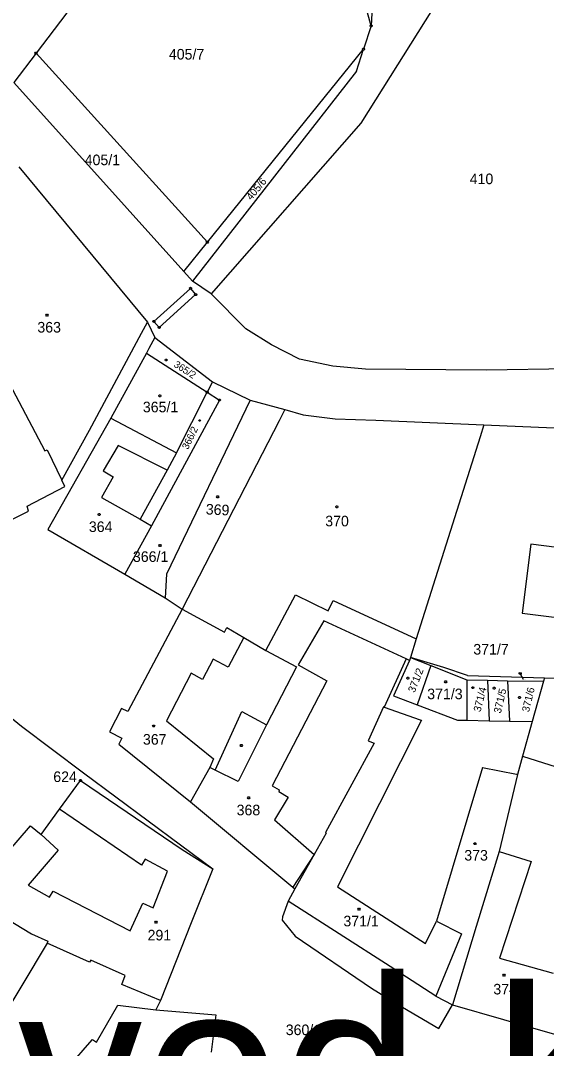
# Model space of a CAD drawing. Extents: x -634640 to -629202, y -1196156 to -1190068.
# Drawn here: x -631806.2 to -631721.6, y -1192622.8 to -1192457.5 of the extents above; entities that cross this region are included whole.
import ezdxf

# ---------------------------------------------------------------- set-up
doc = ezdxf.new("R2010")
doc.units = 0
for name, color, linetype in [('Obvod šetřený', 7, 'Continuous'), ('Vrstva 1', 7, 'Continuous'), ('Vrstva 2', 7, 'Continuous'), ('Vrstva 3', 7, 'Continuous'), ('Vrstva 4', 7, 'Continuous'), ('Vrstva 5', 7, 'Continuous'), ('Vrstva 7', 7, 'Continuous'), ('Vrstva 8', 7, 'Continuous')]:
    doc.layers.add(name, color=color, linetype=linetype)

msp = doc.modelspace()

# ---------------------------------------------------------------- linework, layer by layer
at = {"layer": 'Vrstva 1'}
for p, q in [((-631749.81, -1192458.32), (-631758.28, -1192428.35)), ((-631780.32, -1192431.97), (-631803.7, -1192462.71)), ((-631735.62, -1192448.7), (-631751.49, -1192473.98)), ((-631749.59, -1192454.22), (-631749.81, -1192458.32)), ((-631749.81, -1192458.32), (-631751.04, -1192462.06)), ((-631776.14, -1192493.1), (-631751.04, -1192462.06)), ((-631752.19, -1192465.58), (-631751.04, -1192462.06)), ((-631803.7, -1192462.71), (-631807.26, -1192467.4)), ((-631803.7, -1192462.71), (-631776.14, -1192493.1)), ((-631752.19, -1192465.58), (-631778.53, -1192499.35)), ((-631779.94, -1192497.79), (-631807.26, -1192467.4)), ((-631751.49, -1192473.98), (-631775.55, -1192501.41)), ((-631806.49, -1192480.97), (-631785.8, -1192505.99)), ((-631779.94, -1192497.79), (-631776.14, -1192493.1)), ((-631778.53, -1192499.35), (-631779.94, -1192497.79)), ((-631775.55, -1192501.41), (-631778.53, -1192499.35)), ((-631769.94, -1192507.02), (-631775.55, -1192501.41)), ((-631786.74, -1192507.74), (-631785.8, -1192505.99)), ((-631785.8, -1192505.99), (-631784.59, -1192508.43)), ((-631795.09, -1192523.32), (-631786.74, -1192507.74)), ((-631784.59, -1192508.43), (-631785.55, -1192510.19)), ((-631784.59, -1192508.43), (-631775.33, -1192515.55)), ((-631765.83, -1192509.6), (-631769.94, -1192507.02)), ((-631785.55, -1192510.19), (-631785.95, -1192510.93)), ((-631761.33, -1192511.92), (-631765.83, -1192509.6)), ((-631785.95, -1192510.93), (-631791.66, -1192521.43)), ((-631785.95, -1192510.93), (-631776.18, -1192517.23)), ((-631755.99, -1192513.04), (-631761.33, -1192511.92)), ((-631750.73, -1192513.51), (-631755.99, -1192513.04)), ((-631731.31, -1192513.67), (-631750.73, -1192513.51)), ((-631716.46, -1192513.42), (-631731.31, -1192513.67)), ((-631809.06, -1192513.86), (-631802.3, -1192526.65)), ((-631775.33, -1192515.55), (-631776.18, -1192517.23)), ((-631775.33, -1192515.55), (-631769.28, -1192518.51)), ((-631769.28, -1192518.51), (-631782.7, -1192546.5)), ((-631781.09, -1192526.99), (-631776.18, -1192517.23)), ((-631769.28, -1192518.51), (-631763.68, -1192520.02)), ((-631763.68, -1192520.02), (-631764.6, -1192521.81)), ((-631763.68, -1192520.02), (-631760.73, -1192520.86)), ((-631791.66, -1192521.43), (-631801.78, -1192539.29)), ((-631791.66, -1192521.43), (-631781.09, -1192526.99)), ((-631764.6, -1192521.81), (-631780.18, -1192552.12)), ((-631760.73, -1192520.86), (-631755.61, -1192521.53)), ((-631755.61, -1192521.53), (-631749.04, -1192521.73)), ((-631749.04, -1192521.73), (-631731.7, -1192522.49)), ((-631799.55, -1192531.38), (-631795.09, -1192523.32)), ((-631731.7, -1192522.49), (-631732.3, -1192524.41)), ((-631731.7, -1192522.49), (-631710.33, -1192523.39)), ((-631732.3, -1192524.41), (-631742.56, -1192556.91)), ((-631802.3, -1192526.65), (-631801.91, -1192526.51)), ((-631801.91, -1192526.51), (-631799.55, -1192531.38)), ((-631781.09, -1192526.99), (-631782.61, -1192529.76)), ((-631782.61, -1192529.76), (-631786.96, -1192537.67)), ((-631799.06, -1192532.38), (-631799.55, -1192531.38)), ((-631805.15, -1192535.56), (-631799.06, -1192532.38)), ((-631808.78, -1192538.27), (-631804.91, -1192536.38)), ((-631804.91, -1192536.38), (-631805.15, -1192535.56)), ((-631786.96, -1192537.67), (-631785.12, -1192538.72)), ((-631801.78, -1192539.29), (-631789.44, -1192546.49)), ((-631785.12, -1192538.72), (-631789.44, -1192546.49)), ((-631724.15, -1192541.67), (-631725.53, -1192552.79)), ((-631705.98, -1192543.93), (-631724.15, -1192541.67)), ((-631789.44, -1192546.49), (-631782.94, -1192550.29)), ((-631782.7, -1192546.5), (-631782.94, -1192550.29)), ((-631766.77, -1192558.77), (-631761.95, -1192549.82)), ((-631761.95, -1192549.82), (-631756.71, -1192552.39)), ((-631782.94, -1192550.29), (-631780.18, -1192552.12)), ((-631756.71, -1192552.39), (-631755.92, -1192550.71)), ((-631755.92, -1192550.71), (-631742.56, -1192556.91)), ((-631827.83, -1192553.2), (-631806.05, -1192570.95)), ((-631780.18, -1192552.12), (-631788.94, -1192568.58)), ((-631780.18, -1192552.12), (-631773.38, -1192555.81)), ((-631725.53, -1192552.79), (-631718.22, -1192553.7)), ((-631773.38, -1192555.81), (-631773.03, -1192555.08)), ((-631773.03, -1192555.08), (-631770.29, -1192556.69)), ((-631770.29, -1192556.69), (-631766.77, -1192558.77)), ((-631742.56, -1192556.91), (-631743.48, -1192559.91)), ((-631766.77, -1192558.77), (-631761.82, -1192561.41)), ((-631761.82, -1192561.41), (-631766.66, -1192570.73)), ((-631744.17, -1192560.11), (-631747.71, -1192567.89)), ((-631743.62, -1192560.36), (-631746.24, -1192566.05)), ((-631743.62, -1192560.36), (-631744.17, -1192560.11)), ((-631743.48, -1192559.91), (-631743.62, -1192560.36)), ((-631743.48, -1192559.91), (-631740.21, -1192561.2)), ((-631738.12, -1192561.51), (-631743.48, -1192559.91)), ((-631740.21, -1192561.2), (-631742.43, -1192567.49)), ((-631740.21, -1192561.2), (-631734.4, -1192563.5)), ((-631734.3, -1192562.79), (-631738.12, -1192561.51)), ((-631734.3, -1192562.79), (-631721.92, -1192563.15)), ((-631721.92, -1192563.15), (-631722.08, -1192563.72)), ((-631721.92, -1192563.15), (-631702.68, -1192563.71)), ((-631734.4, -1192563.5), (-631734.44, -1192569.99)), ((-631734.4, -1192563.5), (-631731.08, -1192563.56)), ((-631731.08, -1192563.56), (-631727.88, -1192563.62)), ((-631731.08, -1192563.56), (-631730.84, -1192570.06)), ((-631727.88, -1192563.62), (-631722.08, -1192563.72)), ((-631727.88, -1192563.62), (-631727.54, -1192570.12)), ((-631722.08, -1192563.72), (-631723.9, -1192570.19)), ((-631746.24, -1192566.05), (-631742.43, -1192567.49)), ((-631789.95, -1192568.09), (-631791.9, -1192571.87)), ((-631788.94, -1192568.58), (-631789.95, -1192568.09)), ((-631747.85, -1192567.81), (-631750.29, -1192573.29)), ((-631747.71, -1192567.89), (-631747.85, -1192567.81)), ((-631742.43, -1192567.49), (-631735.94, -1192569.96)), ((-631806.05, -1192570.95), (-631796.08, -1192578.42)), ((-631766.66, -1192570.73), (-631771.22, -1192579.83)), ((-631735.94, -1192569.96), (-631734.44, -1192569.99)), ((-631734.44, -1192569.99), (-631730.84, -1192570.06)), ((-631730.84, -1192570.06), (-631727.54, -1192570.12)), ((-631727.54, -1192570.12), (-631723.9, -1192570.19)), ((-631723.9, -1192570.19), (-631725.47, -1192575.76)), ((-631791.9, -1192571.87), (-631789.9, -1192572.89)), ((-631789.9, -1192572.89), (-631790.37, -1192573.82)), ((-631790.37, -1192573.82), (-631778.88, -1192583.08)), ((-631749.35, -1192573.65), (-631757.13, -1192588.06)), ((-631750.29, -1192573.29), (-631749.35, -1192573.65)), ((-631725.47, -1192575.76), (-631726.3, -1192578.7)), ((-631725.47, -1192575.76), (-631707.5, -1192581.46)), ((-631775.73, -1192577.58), (-631778.88, -1192583.08)), ((-631774.89, -1192578), (-631775.73, -1192577.58)), ((-631771.22, -1192579.83), (-631774.89, -1192578)), ((-631731.93, -1192577.57), (-631739.33, -1192602.3)), ((-631731.93, -1192577.57), (-631726.44, -1192578.67)), ((-631799.92, -1192584.29), (-631796.55, -1192579.69)), ((-631796.55, -1192579.69), (-631780.2, -1192590.79)), ((-631796.08, -1192578.42), (-631775.27, -1192593.86)), ((-631726.3, -1192578.7), (-631729.25, -1192591.1)), ((-631726.44, -1192578.67), (-631726.3, -1192578.7)), ((-631802.9, -1192588.35), (-631799.92, -1192584.29)), ((-631778.88, -1192583.08), (-631762.38, -1192596.82)), ((-631814.24, -1192598.16), (-631804.61, -1192586.97)), ((-631804.61, -1192586.97), (-631802.9, -1192588.35)), ((-631757.04, -1192588.16), (-631758.97, -1192591.57)), ((-631757.13, -1192588.06), (-631757.04, -1192588.16)), ((-631780.2, -1192590.79), (-631775.27, -1192593.86)), ((-631729.25, -1192591.1), (-631732.94, -1192603.16)), ((-631758.97, -1192591.57), (-631762.08, -1192597.07)), ((-631775.27, -1192593.86), (-631778.73, -1192602.54)), ((-631762.08, -1192597.07), (-631763.17, -1192599.08)), ((-631762.38, -1192596.82), (-631762.08, -1192597.07)), ((-631763.17, -1192599.08), (-631764.09, -1192601.58)), ((-631778.73, -1192602.54), (-631783.7, -1192615.03)), ((-631764.09, -1192601.58), (-631764.12, -1192602.11)), ((-631764.12, -1192602.11), (-631762.02, -1192604.69)), ((-631739.33, -1192602.3), (-631735.27, -1192604.36)), ((-631735.27, -1192604.36), (-631739.39, -1192614.35)), ((-631732.94, -1192603.16), (-631736.75, -1192615.75)), ((-631801.93, -1192605.84), (-631815.78, -1192629)), ((-631795.09, -1192608.88), (-631801.93, -1192605.84)), ((-631762.02, -1192604.69), (-631749.77, -1192613.05)), ((-631794.89, -1192608.55), (-631795.09, -1192608.88)), ((-631789.36, -1192611.01), (-631794.89, -1192608.55)), ((-631789.89, -1192612.5), (-631789.36, -1192611.01)), ((-631783.7, -1192615.03), (-631789.89, -1192612.5)), ((-631749.77, -1192613.05), (-631745.66, -1192615.57)), ((-631739.39, -1192614.35), (-631736.75, -1192615.75)), ((-631793.98, -1192621.74), (-631790.55, -1192615.83)), ((-631790.55, -1192615.83), (-631784.43, -1192616.57)), ((-631783.7, -1192615.03), (-631784.43, -1192616.57)), ((-631745.66, -1192615.57), (-631738.92, -1192619.54)), ((-631738.92, -1192619.54), (-631736.75, -1192615.75)), ((-631736.75, -1192615.75), (-631720.33, -1192620.47)), ((-631784.43, -1192616.57), (-631774.77, -1192617.38)), ((-631774.77, -1192617.38), (-631775.53, -1192623.36)), ((-631795.8, -1192622.68), (-631794.61, -1192621.32)), ((-631794.61, -1192621.32), (-631793.98, -1192621.74)), ((-631801.97, -1192629.77), (-631795.8, -1192622.68))]:
    msp.add_line(p, q, dxfattribs=at)
msp.add_lwpolyline([(-631776.18, -1192517.23), (-631774.2, -1192518.49), (-631785.12, -1192538.72)], dxfattribs=at)
at = {"layer": 'Vrstva 3'}
for points in [[(-631801.85, -1192504.68), (-631801.76, -1192504.83), (-631801.85, -1192504.98), (-631802.03, -1192504.98), (-631802.12, -1192504.83), (-631802.03, -1192504.68), (-631801.85, -1192504.68)], [(-631782.68, -1192511.89), (-631782.59, -1192512.04), (-631782.68, -1192512.19), (-631782.86, -1192512.19), (-631782.95, -1192512.04), (-631782.86, -1192511.89), (-631782.68, -1192511.89)], [(-631783.7, -1192517.67), (-631783.61, -1192517.82), (-631783.7, -1192517.97), (-631783.88, -1192517.97), (-631783.97, -1192517.82), (-631783.88, -1192517.67), (-631783.7, -1192517.67)], [(-631777.33, -1192521.66), (-631777.269, -1192521.76), (-631777.33, -1192521.86), (-631777.45, -1192521.86), (-631777.511, -1192521.76), (-631777.45, -1192521.66), (-631777.33, -1192521.66)], [(-631774.41, -1192533.9), (-631774.32, -1192534.05), (-631774.41, -1192534.2), (-631774.59, -1192534.2), (-631774.68, -1192534.05), (-631774.59, -1192533.9), (-631774.41, -1192533.9)], [(-631755.24, -1192535.51), (-631755.15, -1192535.66), (-631755.24, -1192535.81), (-631755.42, -1192535.81), (-631755.51, -1192535.66), (-631755.42, -1192535.51), (-631755.24, -1192535.51)], [(-631783.67, -1192541.73), (-631783.58, -1192541.88), (-631783.67, -1192542.03), (-631783.85, -1192542.03), (-631783.94, -1192541.88), (-631783.85, -1192541.73), (-631783.67, -1192541.73)], [(-631733.04, -1192589.68), (-631732.95, -1192589.83), (-631733.04, -1192589.98), (-631733.22, -1192589.98), (-631733.31, -1192589.83), (-631733.22, -1192589.68), (-631733.04, -1192589.68)]]:
    msp.add_lwpolyline(points, dxfattribs=at)
at = {"layer": 'Vrstva 4'}
for p, q in [((-631784.74, -1192505.85), (-631778.84, -1192500.53)), ((-631778.03, -1192501.53), (-631783.88, -1192506.82)), ((-631778.84, -1192500.53), (-631778.03, -1192501.53)), ((-631783.88, -1192506.82), (-631784.74, -1192505.85)), ((-631790.48, -1192525.79), (-631792.93, -1192529.9)), ((-631782.61, -1192529.76), (-631790.48, -1192525.79)), ((-631792.93, -1192529.9), (-631791.29, -1192530.86)), ((-631791.29, -1192530.86), (-631793.17, -1192534.14)), ((-631793.17, -1192534.14), (-631786.96, -1192537.67)), ((-631757.43, -1192553.98), (-631761.57, -1192561.07)), ((-631744.17, -1192560.11), (-631757.43, -1192553.98)), ((-631770.29, -1192556.69), (-631772.82, -1192561.47)), ((-631775.2, -1192560.16), (-631776.91, -1192563.41)), ((-631772.82, -1192561.47), (-631775.2, -1192560.16)), ((-631761.57, -1192561.07), (-631756.94, -1192563.62)), ((-631778.74, -1192562.42), (-631782.7, -1192570.09)), ((-631776.91, -1192563.41), (-631778.74, -1192562.42)), ((-631756.94, -1192563.62), (-631765.71, -1192580.53)), ((-631747.71, -1192567.89), (-631741.93, -1192569.94)), ((-631774.89, -1192578), (-631770.62, -1192568.59)), ((-631770.62, -1192568.59), (-631766.66, -1192570.73)), ((-631782.7, -1192570.09), (-631775.15, -1192576.17)), ((-631741.7, -1192569.99), (-631755.21, -1192596.78)), ((-631741.93, -1192569.94), (-631741.7, -1192569.99)), ((-631775.15, -1192576.17), (-631775.73, -1192577.58)), ((-631765.71, -1192580.53), (-631764.58, -1192581.19)), ((-631764.58, -1192581.19), (-631764.66, -1192581.47)), ((-631763.15, -1192582.35), (-631765.37, -1192586)), ((-631764.66, -1192581.47), (-631763.15, -1192582.35)), ((-631786.75, -1192593.29), (-631799.92, -1192584.29)), ((-631765.37, -1192586), (-631758.97, -1192591.57)), ((-631802.9, -1192588.35), (-631800.12, -1192590.88)), ((-631800.12, -1192590.88), (-631804.95, -1192596.52)), ((-631729.25, -1192591.1), (-631724.09, -1192592.71)), ((-631786.15, -1192592.32), (-631786.75, -1192593.29)), ((-631782.55, -1192594.23), (-631786.15, -1192592.32)), ((-631758.97, -1192591.57), (-631762.38, -1192596.82)), ((-631724.09, -1192592.71), (-631729.17, -1192608.24)), ((-631784.86, -1192600.17), (-631782.55, -1192594.23)), ((-631804.95, -1192596.52), (-631801.51, -1192598.43)), ((-631801.51, -1192598.43), (-631800.96, -1192597.48)), ((-631800.96, -1192597.48), (-631788.58, -1192603.85)), ((-631755.21, -1192596.78), (-631741.09, -1192605.88)), ((-631788.58, -1192603.85), (-631786.54, -1192599.39)), ((-631786.54, -1192599.39), (-631784.86, -1192600.17)), ((-631746.77, -1192609.61), (-631763.17, -1192599.08)), ((-631811.3, -1192600.18), (-631804.41, -1192604.31)), ((-631741.09, -1192605.88), (-631739.33, -1192602.3)), ((-631804.41, -1192604.31), (-631801.79, -1192605.52)), ((-631801.79, -1192605.52), (-631801.93, -1192605.84)), ((-631729.17, -1192608.24), (-631720.55, -1192610.65)), ((-631744.11, -1192611.32), (-631746.77, -1192609.61)), ((-631739.39, -1192614.35), (-631744.11, -1192611.32))]:
    msp.add_line(p, q, dxfattribs=at)
for points in [[(-631778.819, -1192500.704), (-631778.982, -1192500.641), (-631779.003, -1192500.467), (-631778.861, -1192500.356), (-631778.698, -1192500.419), (-631778.677, -1192500.593), (-631778.819, -1192500.704)], [(-631778.199, -1192501.577), (-631778.161, -1192501.406), (-631777.992, -1192501.359), (-631777.861, -1192501.483), (-631777.899, -1192501.654), (-631778.068, -1192501.701), (-631778.199, -1192501.577)], [(-631784.57, -1192505.808), (-631784.613, -1192505.977), (-631784.782, -1192506.02), (-631784.91, -1192505.892), (-631784.867, -1192505.723), (-631784.698, -1192505.68), (-631784.57, -1192505.808)], [(-631783.89, -1192506.645), (-631783.731, -1192506.719), (-631783.721, -1192506.893), (-631783.87, -1192506.995), (-631784.029, -1192506.921), (-631784.039, -1192506.747), (-631783.89, -1192506.645)]]:
    msp.add_lwpolyline(points, dxfattribs=at)
at = {"layer": 'Vrstva 5'}
for points in [[(-631793.46, -1192536.74), (-631793.37, -1192536.89), (-631793.46, -1192537.04), (-631793.64, -1192537.04), (-631793.73, -1192536.89), (-631793.64, -1192536.74), (-631793.46, -1192536.74)], [(-631743.83, -1192563.07), (-631743.74, -1192563.22), (-631743.83, -1192563.37), (-631744.01, -1192563.37), (-631744.1, -1192563.22), (-631744.01, -1192563.07), (-631743.83, -1192563.07)], [(-631737.74, -1192563.66), (-631737.65, -1192563.81), (-631737.74, -1192563.96), (-631737.92, -1192563.96), (-631738.01, -1192563.81), (-631737.92, -1192563.66), (-631737.74, -1192563.66)], [(-631733.37, -1192564.59), (-631733.28, -1192564.74), (-631733.37, -1192564.89), (-631733.55, -1192564.89), (-631733.64, -1192564.74), (-631733.55, -1192564.59), (-631733.37, -1192564.59)], [(-631729.94, -1192564.67), (-631729.85, -1192564.82), (-631729.94, -1192564.97), (-631730.12, -1192564.97), (-631730.21, -1192564.82), (-631730.12, -1192564.67), (-631729.94, -1192564.67)], [(-631725.86, -1192566.17), (-631725.77, -1192566.32), (-631725.86, -1192566.47), (-631726.04, -1192566.47), (-631726.13, -1192566.32), (-631726.04, -1192566.17), (-631725.86, -1192566.17)], [(-631784.71, -1192570.77), (-631784.62, -1192570.92), (-631784.71, -1192571.07), (-631784.89, -1192571.07), (-631784.98, -1192570.92), (-631784.89, -1192570.77), (-631784.71, -1192570.77)], [(-631770.6, -1192573.9), (-631770.51, -1192574.05), (-631770.6, -1192574.2), (-631770.78, -1192574.2), (-631770.87, -1192574.05), (-631770.78, -1192573.9), (-631770.6, -1192573.9)], [(-631769.43, -1192582.31), (-631769.34, -1192582.46), (-631769.43, -1192582.61), (-631769.61, -1192582.61), (-631769.7, -1192582.46), (-631769.61, -1192582.31), (-631769.43, -1192582.31)], [(-631751.67, -1192600.22), (-631751.58, -1192600.37), (-631751.67, -1192600.52), (-631751.85, -1192600.52), (-631751.94, -1192600.37), (-631751.85, -1192600.22), (-631751.67, -1192600.22)], [(-631784.32, -1192602.32), (-631784.23, -1192602.47), (-631784.32, -1192602.62), (-631784.5, -1192602.62), (-631784.59, -1192602.47), (-631784.5, -1192602.32), (-631784.32, -1192602.32)], [(-631728.36, -1192610.84), (-631728.27, -1192610.99), (-631728.36, -1192611.14), (-631728.54, -1192611.14), (-631728.63, -1192610.99), (-631728.54, -1192610.84), (-631728.36, -1192610.84)]]:
    msp.add_lwpolyline(points, dxfattribs=at)
at = {"layer": 'Vrstva 7'}
msp.add_line((-631725.32, -1192563.44), (-631725.85, -1192562.46), dxfattribs=at)
msp.add_lwpolyline([(-631725.843, -1192562.285), (-631725.692, -1192562.374), (-631725.699, -1192562.548), (-631725.857, -1192562.635), (-631726.008, -1192562.546), (-631726.001, -1192562.372), (-631725.843, -1192562.285)], dxfattribs=at)
at = {"layer": 'Vrstva 8'}
for points in [[(-631749.72, -1192458.17), (-631749.63, -1192458.32), (-631749.72, -1192458.47), (-631749.9, -1192458.47), (-631749.99, -1192458.32), (-631749.9, -1192458.17), (-631749.72, -1192458.17)], [(-631750.95, -1192461.91), (-631750.86, -1192462.06), (-631750.95, -1192462.21), (-631751.13, -1192462.21), (-631751.22, -1192462.06), (-631751.13, -1192461.91), (-631750.95, -1192461.91)], [(-631803.61, -1192462.56), (-631803.52, -1192462.71), (-631803.61, -1192462.86), (-631803.79, -1192462.86), (-631803.88, -1192462.71), (-631803.79, -1192462.56), (-631803.61, -1192462.56)], [(-631776.05, -1192492.95), (-631775.96, -1192493.1), (-631776.05, -1192493.25), (-631776.23, -1192493.25), (-631776.32, -1192493.1), (-631776.23, -1192492.95), (-631776.05, -1192492.95)], [(-631776.09, -1192517.08), (-631776, -1192517.23), (-631776.09, -1192517.38), (-631776.27, -1192517.38), (-631776.36, -1192517.23), (-631776.27, -1192517.08), (-631776.09, -1192517.08)], [(-631774.11, -1192518.34), (-631774.02, -1192518.49), (-631774.11, -1192518.64), (-631774.29, -1192518.64), (-631774.38, -1192518.49), (-631774.29, -1192518.34), (-631774.11, -1192518.34)], [(-631796.46, -1192579.54), (-631796.37, -1192579.69), (-631796.46, -1192579.84), (-631796.64, -1192579.84), (-631796.73, -1192579.69), (-631796.64, -1192579.54), (-631796.46, -1192579.54)]]:
    msp.add_lwpolyline(points, dxfattribs=at)

# ---------------------------------------------------------------- texts
at = {"layer": 'Obvod šetřený'}
msp.add_text('mimo obvod KoPÚ', height=30, dxfattribs=at).set_placement((-631960.455, -1192641.53))
at = {"layer": 'Vrstva 2'}
for s, height, p in [('405/7', 1.7, (-631782.338, -1192463.73)), ('405/1', 1.7, (-631795.874, -1192480.72)), ('410', 1.7, (-631733.963, -1192483.77)), ('363', 1.7, (-631803.483, -1192507.63)), ('365/1', 1.7, (-631786.52, -1192520.46)), ('364', 1.7, (-631795.203, -1192539.71)), ('370', 1.7, (-631757.193, -1192538.8)), ('366/1', 1.7, (-631788.12, -1192544.52)), ('371/3', 1.7, (-631740.793, -1192566.6)), ('371/7', 0.1, (-631725.306, -1192563.44)), ('367', 1.7, (-631786.513, -1192573.91)), ('368', 1.7, (-631771.443, -1192585.27)), ('373', 1.7, (-631734.833, -1192592.55)), ('371/1', 1.7, (-631754.273, -1192603.13)), ('291', 1.7, (-631785.763, -1192605.39)), ('374', 1.7, (-631730.163, -1192614.08)), ('360/1', 1.7, (-631763.543, -1192620.62))]:
    msp.add_text(s, height=height, dxfattribs=at).set_placement(p)
for s, height, rotation, p in [('405/6', 1.19, 50.07651, (-631769.093, -1192486.443)), ('365/2', 1.14, 327.33079, (-631781.654, -1192513.05)), ('366/2', 1.14, 63.99939, (-631779.275, -1192526.537)), ('369', 1.7, 357.18189, (-631776.433, -1192536.872)), ('371/2', 1.2, 68.41116, (-631742.828, -1192565.634)), ('371/4', 1.2, 75.74502, (-631732.229, -1192568.728)), ('371/6', 1.2, 76.54716, (-631724.431, -1192568.757)), ('371/5', 1.2, 76.54716, (-631728.971, -1192568.957))]:
    msp.add_text(s, height=height, rotation=rotation, dxfattribs=at).set_placement(p)
at = {"layer": 'Vrstva 7'}
msp.add_text('371/7', height=1.7, dxfattribs=at).set_placement((-631733.385, -1192559.42))
at = {"layer": 'Vrstva 8'}
msp.add_text('624', height=1.7, dxfattribs=at).set_placement((-631800.923, -1192579.92))

doc.saveas('drawing.dxf')
